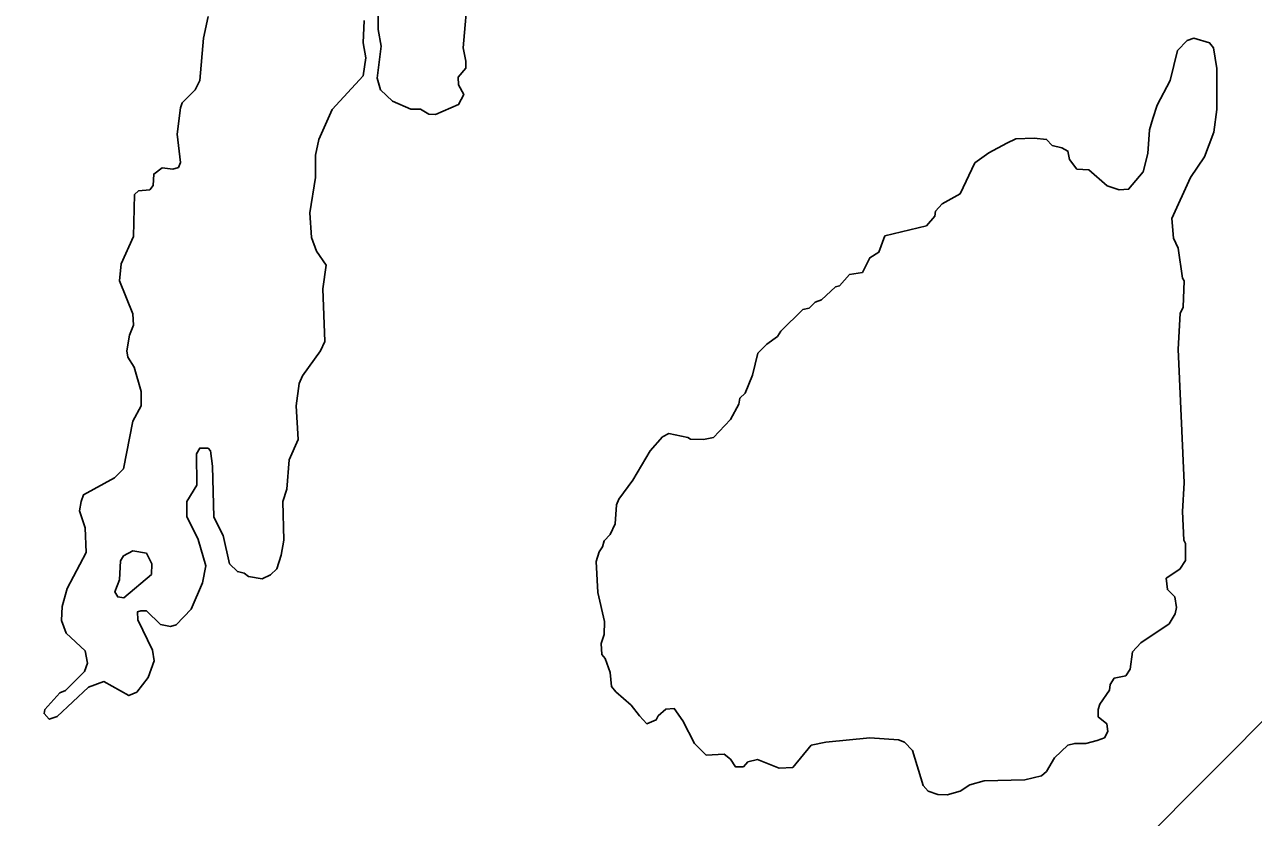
# Model space of a CAD drawing. Extents: x 642515 to 647219, y 6080136 to 6084356.
# Drawn here: x 645181.58 to 645203.46, y 6080901.65 to 6080915.78 of the extents above; entities that cross this region are included whole.
import ezdxf

# ---------------------------------------------------------------- set-up
doc = ezdxf.new("R2010")
doc.units = 0
doc.layers.add('Level 63', color=7, linetype='Continuous')

msp = doc.modelspace()

# ---------------------------------------------------------------- linework, layer by layer
at = {"layer": 'Level 63'}
msp.add_lwpolyline([(644998.478, 6081018.512), (645159.243, 6080858.717), (645279.09, 6080979.291), (645118.324, 6081139.086)], close=True, dxfattribs=at)
for points in [[(645189.48, 6080916.39), (645189.39, 6080915.36), (645189.44, 6080915.12), (645189.44, 6080915), (645189.3, 6080914.84), (645189.31, 6080914.7), (645189.4, 6080914.53), (645189.31, 6080914.35), (645188.9, 6080914.17), (645188.78, 6080914.18), (645188.63, 6080914.27), (645188.46, 6080914.27), (645188.13, 6080914.41), (645187.92, 6080914.61), (645187.86, 6080914.82), (645187.93, 6080915.39), (645187.88, 6080915.69), (645187.88, 6080915.94)], [(645187.88, 6080915.94), (645187.88, 6080915.69), (645187.93, 6080915.39), (645187.86, 6080914.82), (645187.92, 6080914.61), (645188.13, 6080914.41), (645188.46, 6080914.27), (645188.63, 6080914.27), (645188.78, 6080914.18), (645188.9, 6080914.17), (645189.31, 6080914.35), (645189.4, 6080914.53), (645189.31, 6080914.7), (645189.3, 6080914.84), (645189.44, 6080915), (645189.44, 6080915.12), (645189.39, 6080915.36), (645189.48, 6080916.39)], [(645184.85, 6080915.92), (645184.77, 6080915.53), (645184.7, 6080914.78), (645184.62, 6080914.61), (645184.39, 6080914.38), (645184.36, 6080914.29), (645184.3, 6080913.82), (645184.36, 6080913.32), (645184.32, 6080913.23), (645184.22, 6080913.2), (645184.03, 6080913.22), (645183.88, 6080913.11), (645183.87, 6080912.91), (645183.81, 6080912.83), (645183.61, 6080912.81), (645183.54, 6080912.75), (645183.52, 6080912), (645183.3, 6080911.51), (645183.27, 6080911.21), (645183.51, 6080910.62), (645183.52, 6080910.42), (645183.45, 6080910.24), (645183.4, 6080909.96), (645183.42, 6080909.85), (645183.53, 6080909.67), (645183.66, 6080909.24), (645183.66, 6080908.98), (645183.51, 6080908.71), (645183.34, 6080907.86), (645183.18, 6080907.7), (645182.63, 6080907.4), (645182.59, 6080907.28), (645182.56, 6080907.11), (645182.66, 6080906.81), (645182.68, 6080906.37), (645182.34, 6080905.73), (645182.25, 6080905.41), (645182.24, 6080905.16), (645182.32, 6080904.93), (645182.66, 6080904.62), (645182.7, 6080904.4), (645182.65, 6080904.25), (645182.31, 6080903.91), (645182.21, 6080903.87), (645181.94, 6080903.57), (645181.93, 6080903.5), (645182.02, 6080903.4)], [(645182.24, 6080905.16), (645182.32, 6080904.93), (645182.66, 6080904.62), (645182.7, 6080904.4), (645182.65, 6080904.25), (645182.31, 6080903.91), (645182.21, 6080903.87), (645181.94, 6080903.57), (645181.93, 6080903.5), (645182.02, 6080903.4), (645182.16, 6080903.45), (645182.72, 6080903.97), (645182.99, 6080904.07), (645183.44, 6080903.82), (645183.58, 6080903.88), (645183.78, 6080904.14), (645183.89, 6080904.44), (645183.86, 6080904.63), (645183.6, 6080905.17), (645183.59, 6080905.31), (645183.65, 6080905.33), (645183.75, 6080905.33), (645184, 6080905.09), (645184.18, 6080905.05), (645184.28, 6080905.08), (645184.55, 6080905.36), (645184.75, 6080905.83), (645184.81, 6080906.13), (645184.67, 6080906.6), (645184.47, 6080907.01), (645184.47, 6080907.28), (645184.65, 6080907.57), (645184.64, 6080908.13), (645184.7, 6080908.23), (645184.85, 6080908.23), (645184.89, 6080908.18), (645184.93, 6080907.91), (645184.95, 6080907), (645185.12, 6080906.67), (645185.23, 6080906.17), (645185.37, 6080906.03), (645185.49, 6080906), (645185.57, 6080905.94), (645185.81, 6080905.9), (645185.96, 6080905.97), (645186.07, 6080906.08), (645186.15, 6080906.32), (645186.2, 6080906.59), (645186.18, 6080907.28), (645186.25, 6080907.5), (645186.29, 6080908.02), (645186.45, 6080908.38), (645186.42, 6080908.98), (645186.47, 6080909.38), (645186.53, 6080909.52), (645186.85, 6080909.96), (645186.93, 6080910.13), (645186.89, 6080911.07), (645186.95, 6080911.49), (645186.78, 6080911.74), (645186.69, 6080911.98), (645186.66, 6080912.42), (645186.76, 6080913.05), (645186.76, 6080913.45), (645186.82, 6080913.73), (645187.06, 6080914.26), (645187.61, 6080914.86), (645187.66, 6080915.18), (645187.61, 6080915.45), (645187.63, 6080915.85)], [(645184.85, 6080915.92), (645184.77, 6080915.53), (645184.7, 6080914.78), (645184.62, 6080914.61), (645184.39, 6080914.38), (645184.36, 6080914.29), (645184.3, 6080913.82), (645184.36, 6080913.32), (645184.32, 6080913.23), (645184.22, 6080913.2), (645184.03, 6080913.22), (645183.88, 6080913.11), (645183.87, 6080912.91), (645183.81, 6080912.83), (645183.61, 6080912.81), (645183.54, 6080912.75), (645183.52, 6080912), (645183.3, 6080911.51), (645183.27, 6080911.21), (645183.51, 6080910.62), (645183.52, 6080910.42), (645183.45, 6080910.24), (645183.4, 6080909.96), (645183.42, 6080909.85), (645183.53, 6080909.67), (645183.66, 6080909.24), (645183.66, 6080908.98), (645183.51, 6080908.71), (645183.34, 6080907.86), (645183.18, 6080907.7), (645182.63, 6080907.4), (645182.59, 6080907.28), (645182.56, 6080907.11), (645182.66, 6080906.81), (645182.68, 6080906.37), (645182.34, 6080905.73), (645182.25, 6080905.41), (645182.24, 6080905.16)], [(645187.63, 6080915.85), (645187.61, 6080915.45), (645187.66, 6080915.18), (645187.61, 6080914.86), (645187.06, 6080914.26), (645186.82, 6080913.73), (645186.76, 6080913.45), (645186.76, 6080913.05), (645186.66, 6080912.42), (645186.69, 6080911.98), (645186.78, 6080911.74), (645186.95, 6080911.49), (645186.89, 6080911.07), (645186.93, 6080910.13), (645186.85, 6080909.96), (645186.53, 6080909.52), (645186.47, 6080909.38), (645186.42, 6080908.98), (645186.45, 6080908.38), (645186.29, 6080908.02), (645186.25, 6080907.5), (645186.18, 6080907.28), (645186.2, 6080906.59), (645186.15, 6080906.32), (645186.07, 6080906.08), (645185.96, 6080905.97), (645185.81, 6080905.9)], [(645202.4, 6080915.53), (645202.28, 6080915.49), (645202.11, 6080915.31), (645201.98, 6080914.78), (645201.75, 6080914.34), (645201.67, 6080914.1), (645201.61, 6080913.9), (645201.58, 6080913.48), (645201.5, 6080913.15), (645201.24, 6080912.84), (645201.07, 6080912.83), (645200.86, 6080912.9), (645200.53, 6080913.19), (645200.32, 6080913.2), (645200.19, 6080913.37), (645200.16, 6080913.52), (645200.05, 6080913.58), (645199.88, 6080913.62), (645199.78, 6080913.73), (645199.56, 6080913.75), (645199.23, 6080913.74), (645199.07, 6080913.66), (645198.75, 6080913.49), (645198.5, 6080913.31), (645198.24, 6080912.76), (645197.92, 6080912.58), (645197.8, 6080912.45), (645197.79, 6080912.36), (645197.64, 6080912.19), (645196.9, 6080912.01), (645196.79, 6080911.72), (645196.63, 6080911.62), (645196.5, 6080911.36), (645196.27, 6080911.32), (645196.09, 6080911.12), (645196.02, 6080911.1), (645195.77, 6080910.87), (645195.66, 6080910.83), (645195.55, 6080910.72), (645195.44, 6080910.7), (645195.05, 6080910.31), (645194.99, 6080910.22), (645194.8, 6080910.08), (645194.64, 6080909.92), (645194.54, 6080909.53), (645194.41, 6080909.21), (645194.32, 6080909.12), (645194.3, 6080909.01), (645194.15, 6080908.74), (645193.85, 6080908.42), (645193.67, 6080908.38), (645193.44, 6080908.39), (645193.39, 6080908.42), (645193.05, 6080908.49), (645192.94, 6080908.43), (645192.72, 6080908.18), (645192.41, 6080907.66), (645192.16, 6080907.32), (645192.12, 6080907.22), (645192.1, 6080906.88), (645192.01, 6080906.69), (645191.9, 6080906.58), (645191.87, 6080906.47), (645191.81, 6080906.38), (645191.76, 6080906.21), (645191.79, 6080905.66), (645191.91, 6080905.14), (645191.9, 6080904.91), (645191.85, 6080904.75), (645191.86, 6080904.55), (645191.92, 6080904.48), (645192.01, 6080904.23), (645192.03, 6080903.98), (645192.11, 6080903.89)], [(645202.4, 6080915.53), (645202.68, 6080915.45), (645202.75, 6080915.36), (645202.81, 6080914.99), (645202.81, 6080914.26), (645202.76, 6080913.86), (645202.59, 6080913.42), (645202.34, 6080913.05), (645202.01, 6080912.32), (645202.04, 6080911.97), (645202.12, 6080911.79), (645202.2, 6080911.26), (645202.23, 6080911.21), (645202.21, 6080910.74), (645202.16, 6080910.63), (645202.12, 6080909.99), (645202.23, 6080907.61), (645202.2, 6080907.1), (645202.22, 6080906.59), (645202.25, 6080906.53), (645202.25, 6080906.23), (645202.15, 6080906.07), (645201.91, 6080905.91), (645201.93, 6080905.71), (645202.06, 6080905.58), (645202.09, 6080905.39), (645202.07, 6080905.28), (645201.96, 6080905.1), (645201.46, 6080904.76), (645201.31, 6080904.6), (645201.27, 6080904.29), (645201.19, 6080904.17), (645200.98, 6080904.13), (645200.91, 6080904.02), (645200.9, 6080903.92), (645200.73, 6080903.67), (645200.7, 6080903.57), (645200.7, 6080903.44), (645200.85, 6080903.32), (645200.87, 6080903.18), (645200.81, 6080903.07), (645200.68, 6080903.02), (645200.48, 6080902.97), (645200.28, 6080902.97), (645200.16, 6080902.94), (645199.92, 6080902.71), (645199.78, 6080902.47), (645199.69, 6080902.39), (645199.39, 6080902.32), (645198.67, 6080902.3), (645198.41, 6080902.23), (645198.24, 6080902.12), (645198.01, 6080902.05), (645197.84, 6080902.06), (645197.67, 6080902.12), (645197.58, 6080902.22), (645197.39, 6080902.84), (645197.25, 6080902.99), (645197.14, 6080903.03), (645196.63, 6080903.07), (645195.85, 6080902.99), (645195.59, 6080902.94), (645195.26, 6080902.54), (645195.02, 6080902.53), (645194.63, 6080902.68), (645194.46, 6080902.64), (645194.38, 6080902.55), (645194.24, 6080902.55), (645194.15, 6080902.69), (645194.04, 6080902.78), (645193.72, 6080902.76), (645193.51, 6080902.97), (645193.3, 6080903.37), (645193.15, 6080903.59), (645193, 6080903.58), (645192.86, 6080903.46), (645192.83, 6080903.39), (645192.66, 6080903.32), (645192.53, 6080903.46), (645192.38, 6080903.65), (645192.11, 6080903.89)], [(645192.11, 6080903.89), (645192.38, 6080903.65), (645192.53, 6080903.46), (645192.66, 6080903.32), (645192.83, 6080903.39), (645192.86, 6080903.46), (645193, 6080903.58), (645193.15, 6080903.59), (645193.3, 6080903.37), (645193.51, 6080902.97), (645193.72, 6080902.76), (645194.04, 6080902.78), (645194.15, 6080902.69), (645194.24, 6080902.55), (645194.38, 6080902.55), (645194.46, 6080902.64), (645194.63, 6080902.68), (645195.02, 6080902.53), (645195.26, 6080902.54), (645195.59, 6080902.94), (645195.85, 6080902.99), (645196.63, 6080903.07), (645197.14, 6080903.03), (645197.25, 6080902.99), (645197.39, 6080902.84), (645197.58, 6080902.22), (645197.67, 6080902.12), (645197.84, 6080902.06), (645198.01, 6080902.05), (645198.24, 6080902.12), (645198.41, 6080902.23), (645198.67, 6080902.3), (645199.39, 6080902.32), (645199.69, 6080902.39), (645199.78, 6080902.47), (645199.92, 6080902.71), (645200.16, 6080902.94), (645200.28, 6080902.97), (645200.48, 6080902.97), (645200.68, 6080903.02), (645200.81, 6080903.07), (645200.87, 6080903.18), (645200.85, 6080903.32), (645200.7, 6080903.44), (645200.7, 6080903.57), (645200.73, 6080903.67), (645200.9, 6080903.92), (645200.91, 6080904.02), (645200.98, 6080904.13), (645201.19, 6080904.17), (645201.27, 6080904.29), (645201.31, 6080904.6), (645201.46, 6080904.76), (645201.96, 6080905.1), (645202.07, 6080905.28), (645202.09, 6080905.39), (645202.06, 6080905.58), (645201.93, 6080905.71), (645201.91, 6080905.91), (645202.15, 6080906.07), (645202.25, 6080906.23), (645202.25, 6080906.53), (645202.22, 6080906.59), (645202.2, 6080907.1), (645202.23, 6080907.61), (645202.12, 6080909.99), (645202.16, 6080910.63), (645202.21, 6080910.74), (645202.23, 6080911.21), (645202.2, 6080911.26), (645202.12, 6080911.79), (645202.04, 6080911.97), (645202.01, 6080912.32), (645202.34, 6080913.05), (645202.59, 6080913.42), (645202.76, 6080913.86), (645202.81, 6080914.26), (645202.81, 6080914.99), (645202.75, 6080915.36), (645202.68, 6080915.45), (645202.4, 6080915.53), (645202.28, 6080915.49), (645202.11, 6080915.31), (645201.98, 6080914.78), (645201.75, 6080914.34), (645201.67, 6080914.1), (645201.61, 6080913.9), (645201.58, 6080913.48), (645201.5, 6080913.15), (645201.24, 6080912.84), (645201.07, 6080912.83), (645200.86, 6080912.9), (645200.53, 6080913.19), (645200.32, 6080913.2), (645200.19, 6080913.37), (645200.16, 6080913.52), (645200.05, 6080913.58), (645199.88, 6080913.62), (645199.78, 6080913.73), (645199.56, 6080913.75), (645199.23, 6080913.74)], [(645199.23, 6080913.74), (645199.07, 6080913.66), (645198.75, 6080913.49), (645198.5, 6080913.31), (645198.24, 6080912.76), (645197.92, 6080912.58), (645197.8, 6080912.45), (645197.79, 6080912.36), (645197.64, 6080912.19), (645196.9, 6080912.01), (645196.79, 6080911.72), (645196.63, 6080911.62), (645196.5, 6080911.36), (645196.27, 6080911.32), (645196.09, 6080911.12), (645196.02, 6080911.1), (645195.77, 6080910.87), (645195.66, 6080910.83), (645195.55, 6080910.72), (645195.44, 6080910.7), (645195.05, 6080910.31), (645194.99, 6080910.22), (645194.8, 6080910.08), (645194.64, 6080909.92), (645194.54, 6080909.53), (645194.41, 6080909.21), (645194.32, 6080909.12), (645194.3, 6080909.01), (645194.15, 6080908.74), (645193.85, 6080908.42), (645193.67, 6080908.38), (645193.44, 6080908.39), (645193.39, 6080908.42), (645193.05, 6080908.49), (645192.94, 6080908.43), (645192.72, 6080908.18), (645192.41, 6080907.66), (645192.16, 6080907.32), (645192.12, 6080907.22), (645192.1, 6080906.88), (645192.01, 6080906.69), (645191.9, 6080906.58), (645191.87, 6080906.47), (645191.81, 6080906.38), (645191.76, 6080906.21), (645191.79, 6080905.66), (645191.91, 6080905.14), (645191.9, 6080904.91), (645191.85, 6080904.75), (645191.86, 6080904.55), (645191.92, 6080904.48), (645192.01, 6080904.23), (645192.03, 6080903.98), (645192.11, 6080903.89)], [(645182.02, 6080903.4), (645182.16, 6080903.45), (645182.72, 6080903.97), (645182.99, 6080904.07), (645183.44, 6080903.82), (645183.58, 6080903.88), (645183.78, 6080904.14), (645183.89, 6080904.44), (645183.86, 6080904.63), (645183.6, 6080905.17), (645183.59, 6080905.31), (645183.65, 6080905.33), (645183.75, 6080905.33), (645184, 6080905.09), (645184.18, 6080905.05), (645184.28, 6080905.08), (645184.55, 6080905.36), (645184.75, 6080905.83), (645184.81, 6080906.13), (645184.67, 6080906.6), (645184.47, 6080907.01), (645184.47, 6080907.28), (645184.65, 6080907.57), (645184.64, 6080908.13), (645184.7, 6080908.23), (645184.85, 6080908.23), (645184.89, 6080908.18), (645184.93, 6080907.91), (645184.95, 6080907), (645185.12, 6080906.67), (645185.23, 6080906.17), (645185.37, 6080906.03), (645185.49, 6080906), (645185.57, 6080905.94), (645185.81, 6080905.9)], [(645183.75, 6080906.36), (645183.51, 6080906.4), (645183.34, 6080906.31), (645183.29, 6080906.22), (645183.27, 6080905.88), (645183.19, 6080905.67), (645183.24, 6080905.58), (645183.35, 6080905.56), (645183.84, 6080905.98), (645183.85, 6080906.17), (645183.75, 6080906.36)], [(645183.75, 6080906.36), (645183.85, 6080906.17), (645183.84, 6080905.98), (645183.35, 6080905.56), (645183.24, 6080905.58), (645183.19, 6080905.67), (645183.27, 6080905.88), (645183.29, 6080906.22), (645183.34, 6080906.31), (645183.51, 6080906.4), (645183.75, 6080906.36)]]:
    msp.add_lwpolyline(points, dxfattribs=at)

doc.saveas('drawing.dxf')
